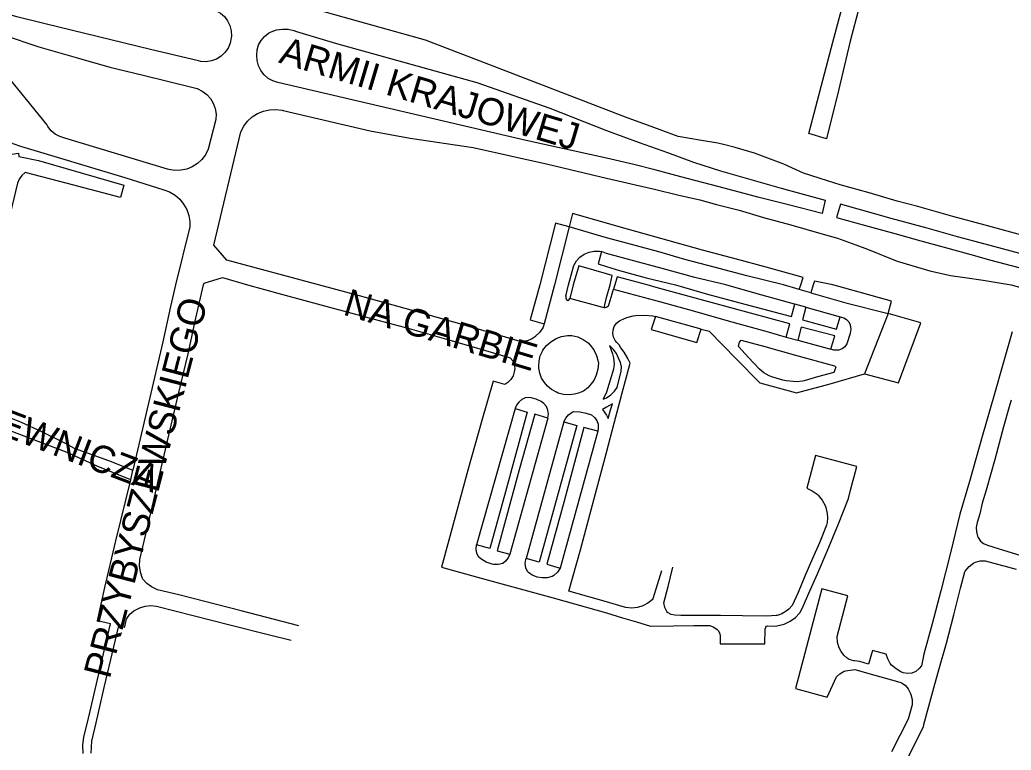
# Model space of a CAD drawing. Extents: x -304109 to -273954, y 21500 to 39796.
# Drawn here: x -296615.5 to -296251.4, y 32829.1 to 33097.4 of the extents above; entities that cross this region are included whole.
import ezdxf

# ---------------------------------------------------------------- set-up
doc = ezdxf.new("R2010")
doc.units = 0
doc.layers.add('krawedzie_ulic', color=7, linetype='Continuous')
doc.layers.add('nazwy_ulic', color=7, linetype='Continuous')

msp = doc.modelspace()

# ---------------------------------------------------------------- linework, layer by layer
at = {"layer": 'krawedzie_ulic'}
for points in [[(-296620.559, 33116.612), (-296609.078, 33114.23), (-296545.394, 33101.39), (-296543.533, 33100.808), (-296541.83, 33099.86), (-296540.355, 33098.585), (-296539.171, 33097.036), (-296538.326, 33095.279), (-296537.857, 33093.386), (-296537.784, 33091.438), (-296537.854, 33090.744), (-296538.243, 33088.815), (-296539.014, 33087.005), (-296540.133, 33085.387), (-296541.556, 33084.028), (-296543.224, 33082.984), (-296545.069, 33082.298), (-296547.013, 33081.998), (-296548.978, 33082.097), (-296549.902, 33082.284), (-296567.521, 33086.49), (-296606.185, 33095.889), (-296616.514, 33098.512), (-296621.22, 33099.845)], [(-296243.531, 33017.219), (-296260.96, 33021.938), (-296272.876, 33025.127), (-296285.681, 33028.775), (-296293.278, 33030.765), (-296303.619, 33033.8), (-296314.213, 33036.835), (-296318.913, 33038.213), (-296327.678, 33041.094), (-296334.917, 33044.38), (-296338.804, 33045.833), (-296345.739, 33048.407), (-296352.776, 33050.549), (-296356.613, 33051.468), (-296359.204, 33052.106), (-296365.176, 33053.052), (-296373.689, 33054.509), (-296382.631, 33057.823), (-296393.097, 33061.672), (-296400, 33064.322), (-296441.615, 33080.387), (-296466.549, 33089.951), (-296516.398, 33103.946)], [(-296307.321, 33102.092), (-296310.519, 33089.561), (-296314.895, 33071.412), (-296319.244, 33053.645), (-296325.697, 33055.583), (-296320.582, 33075.282), (-296316.899, 33089.16), (-296313.779, 33101.081)], [(-296400, 33046.576), (-296429.494, 33053.118), (-296520.688, 33074.319), (-296522.574, 33074.926), (-296524.3, 33075.899), (-296525.796, 33077.198), (-296527.002, 33078.771), (-296527.868, 33080.553), (-296528.36, 33082.472), (-296528.459, 33084.407), (-296528.306, 33086.319), (-296527.761, 33088.158), (-296526.848, 33089.844), (-296525.605, 33091.305), (-296524.087, 33092.478), (-296523.198, 33092.962), (-296521.179, 33093.674), (-296519.062, 33093.999), (-296516.922, 33093.925), (-296514.833, 33093.456), (-296513.893, 33093.104), (-296499.148, 33088.739), (-296447.7, 33074.327), (-296420.858, 33064.903), (-296400, 33056.771), (-296388.054, 33052.362), (-296377.587, 33048.64), (-296368.112, 33045.123), (-296358.179, 33041.91), (-296349.566, 33039.411), (-296335.948, 33035.559), (-296319.763, 33031.146), (-296320.864, 33026.189), (-296333.162, 33029.404), (-296344.417, 33032.262), (-296358.722, 33035.987), (-296364.82, 33037.671), (-296372.772, 33039.763), (-296382.249, 33042.314), (-296389.973, 33044.228), (-296400, 33046.576)], [(-296621.535, 33091.84), (-296608.445, 33087.442), (-296594.791, 33083.516), (-296582.431, 33080.005), (-296570.702, 33077.21), (-296552.323, 33072.618), (-296550.338, 33072.113), (-296548.489, 33071.232), (-296546.845, 33070.01), (-296545.47, 33068.492), (-296544.415, 33066.736), (-296543.721, 33064.809), (-296543.414, 33062.784), (-296543.493, 33060.821), (-296546.302, 33049.836), (-296547.293, 33047.857), (-296548.622, 33046.089), (-296550.248, 33044.588), (-296552.118, 33043.403), (-296554.169, 33042.574), (-296556.336, 33042.127), (-296558.549, 33042.076), (-296560.734, 33042.424), (-296561.242, 33042.564), (-296598.903, 33053.939), (-296600.763, 33054.484), (-296602.473, 33055.398), (-296603.959, 33056.643), (-296605.159, 33058.166), (-296605.585, 33058.912), (-296622.032, 33079.214)], [(-296423.318, 32984.331), (-296423.399, 32984.191), (-296424.599, 32982.536), (-296426.098, 32981.145), (-296426.152, 32981.099), (-296427.586, 32980.131), (-296429.203, 32979.517), (-296430.918, 32979.29), (-296432.64, 32979.462), (-296440.437, 32981.8), (-296450.52, 32984.705), (-296467.41, 32989.538), (-296490.676, 32996.017), (-296505.764, 33000), (-296539.496, 33009.108), (-296544.244, 33014.602), (-296534.342, 33056.289), (-296533.249, 33058.338), (-296531.821, 33060.17), (-296530.1, 33061.73), (-296528.138, 33062.973), (-296525.992, 33063.861), (-296523.725, 33064.368), (-296521.405, 33064.48), (-296519.101, 33064.192), (-296518.764, 33064.116), (-296486.775, 33056.641), (-296472.173, 33053.979), (-296449.007, 33050.525), (-296421.587, 33044.426), (-296400, 33039.203), (-296394.127, 33037.901), (-296381.956, 33035.093), (-296374.028, 33033.154), (-296365.745, 33031.214), (-296359.647, 33029.606), (-296351.364, 33027.438), (-296342.345, 33024.836), (-296332.36, 33022.081), (-296321.359, 33018.918), (-296315.211, 33017.184), (-296308.428, 33014.762), (-296304.16, 33013.106), (-296293.263, 33008.697), (-296281.322, 33005.203), (-296273.699, 33003.442), (-296268.515, 33002.699), (-296261.73, 33001.727), (-296251.453, 33000), (-296240.435, 32996.945)], [(-296623.09, 33052.361), (-296621.435, 33052.653), (-296619.757, 33052.546), (-296618.152, 33052.048), (-296618.057, 33052.005), (-296615.215, 33051.021), (-296576.869, 33039.489), (-296562.582, 33035), (-296560.441, 33034.176), (-296558.475, 33032.994), (-296556.744, 33031.489), (-296555.3, 33029.707), (-296554.187, 33027.701), (-296553.438, 33025.532), (-296553.077, 33023.267), (-296553.077, 33021.394), (-296558.299, 33000), (-296560.085, 32992.04), (-296562.96, 32979.083), (-296568.188, 32956.523), (-296573.933, 32931.982)], [(-296623.292, 33047.248), (-296615.891, 33048.458), (-296615.873, 33047.188), (-296608.611, 33045.667), (-296577.318, 33036.646), (-296578.437, 33032.13), (-296598.414, 33037.342), (-296613.466, 33041.302), (-296614.731, 33040.236), (-296615.704, 33038.898), (-296616.311, 33037.432), (-296621.834, 33014.319), (-296625.144, 33000.24)], [(-296248.293, 33011.554), (-296261.022, 33014.921), (-296271.185, 33017.727), (-296282.237, 33020.814), (-296295.474, 33024.462), (-296314.148, 33029.615), (-296315.529, 33024.786), (-296304.985, 33021.878), (-296294.136, 33018.867), (-296284.608, 33016.214), (-296276.097, 33013.842), (-296266.265, 33011.189), (-296258.947, 33009.148), (-296248.606, 33006.444)], [(-296329.268, 32998.354), (-296328.659, 33000), (-296327.816, 33002.78), (-296341.46, 33006.479), (-296352.283, 33009.413), (-296364.758, 33012.832), (-296386.176, 33018.775), (-296395.399, 33021.301), (-296400, 33022.729), (-296412.54, 33026.198), (-296413.789, 33021.353)], [(-296413.789, 33021.353), (-296418.738, 33022.681), (-296424.573, 33000), (-296428.006, 32987.126), (-296422.927, 32985.661)], [(-296413.789, 33021.353), (-296419.175, 33000), (-296422.927, 32985.661)], [(-296329.268, 32998.354), (-296335.018, 33000), (-296348.506, 33003.333), (-296360.447, 33006.497), (-296371.271, 33009.38), (-296380.849, 33012.109), (-296392.181, 33015.171), (-296400, 33017.339), (-296413.789, 33021.353)], [(-296414.951, 32995.932), (-296413.969, 33000), (-296412.066, 33007.187), (-296411.082, 33008.83), (-296409.779, 33010.234), (-296408.213, 33011.337), (-296406.453, 33012.093), (-296404.575, 33012.467), (-296402.66, 33012.444), (-296401.816, 33012.305)], [(-296401.816, 33012.305), (-296403.139, 33007.79), (-296400, 33006.712), (-296395.298, 33005.309), (-296385.49, 33002.605), (-296374.739, 33000), (-296362.987, 32996.609), (-296349.256, 32992.935), (-296332.104, 32988.399), (-296330.881, 32992.943)], [(-296330.881, 32992.943), (-296330.946, 32992.961), (-296345.512, 32996.926), (-296356.175, 33000), (-296367.646, 33002.766), (-296379.588, 33006.032), (-296389.573, 33008.711), (-296400, 33011.568), (-296401.816, 33012.305)], [(-296400.907, 32991.541), (-296400, 32995.428), (-296398.747, 33000), (-296397.944, 33003.456), (-296400, 33004.043), (-296410.211, 33007.048), (-296412.265, 33000), (-296413.456, 32995.061)], [(-296513.037, 32874.791), (-296534.171, 32880.298), (-296556.575, 32886.038), (-296563.307, 32887.635), (-296564.874, 32887.993), (-296566.405, 32888.738), (-296567.068, 32889.096), (-296568.818, 32890.349), (-296570.308, 32891.903), (-296570.434, 32892.195), (-296571.164, 32894.454), (-296571.505, 32896.803), (-296571.448, 32899.177), (-296569.223, 32908.425), (-296566.403, 32920.467), (-296563.142, 32934.312), (-296560.347, 32946.354), (-296557.035, 32960.48), (-296553.697, 32974.706), (-296550.796, 32987.791), (-296547.975, 33000), (-296547.808, 33000.598), (-296541.033, 33002.714), (-296531.878, 33000), (-296519.433, 32996.565), (-296504.878, 32992.63), (-296485.345, 32987.484), (-296472.543, 32984.037), (-296459.641, 32980.284), (-296445.748, 32976.326), (-296435.386, 32973.191), (-296434.475, 32972.077), (-296433.904, 32970.756), (-296433.717, 32969.329), (-296433.881, 32968.077), (-296434.331, 32966.562), (-296435.145, 32965.207), (-296436.273, 32964.099), (-296437.358, 32963.435), (-296441.6, 32964.669), (-296445.804, 32950.19), (-296450.989, 32931.927), (-296455.661, 32914.806), (-296460.669, 32896.364), (-296447.385, 32892.687), (-296434.431, 32889.112), (-296419.674, 32885.074), (-296407.813, 32881.732), (-296400, 32879.521), (-296394.16, 32877.697), (-296389.069, 32876.254), (-296383.878, 32874.63), (-296375.408, 32874.742), (-296367.956, 32874.867), (-296362.107, 32874.863), (-296360.676, 32874.313), (-296359.436, 32873.412), (-296359.031, 32872.989), (-296358.475, 32871.88), (-296358.299, 32870.792), (-296358.311, 32868.122), (-296348.418, 32868.163), (-296341.857, 32868.123), (-296341.73, 32873.588), (-296341.534, 32874.28), (-296341.258, 32874.599), (-296340.874, 32874.746), (-296338.515, 32874.627), (-296337.493, 32874.7), (-296334.853, 32875.423), (-296332.56, 32876.411), (-296330.694, 32877.832), (-296329.097, 32879.549), (-296328.928, 32879.769), (-296327.831, 32881.902), (-296327.724, 32882.168), (-296325.702, 32886.717), (-296322.574, 32893.921), (-296319.025, 32902.213), (-296314.865, 32912.277), (-296311.123, 32921.583), (-296310.419, 32924.651), (-296308.06, 32933.264), (-296323.26, 32937.391), (-296326.506, 32925.357), (-296324.509, 32924.406), (-296322.715, 32923.112), (-296322.296, 32922.73), (-296320.853, 32920.962), (-296319.741, 32918.97), (-296319.459, 32918.291), (-296318.964, 32916.057), (-296318.853, 32914.392), (-296318.992, 32912.691), (-296319.246, 32911.753)], [(-296334.118, 32980.798), (-296332.751, 32985.738), (-296354.336, 32991.556), (-296371.055, 32996.136), (-296381.771, 32999.056), (-296385.139, 33000), (-296396.165, 33002.996), (-296396.988, 33000), (-296397.47, 32998.421)], [(-296296.614, 32989.459), (-296295.405, 32993.994), (-296316.987, 33000), (-296323.624, 33001.378), (-296324.132, 33000), (-296325.013, 32997.125)], [(-296400.001, 32991.792), (-296399.362, 32992.358), (-296399.047, 32993.015), (-296397.977, 32996.763), (-296397.47, 32998.421)], [(-296397.471, 32998.421), (-296397.47, 32998.421)], [(-296397.47, 32998.421), (-296391.568, 32996.853), (-296380.598, 32993.903), (-296367.704, 32990.317), (-296355.344, 32986.763), (-296340.701, 32982.822), (-296334.118, 32980.798)], [(-296325.013, 32997.125), (-296329.268, 32998.354)], [(-296414.948, 32995.943), (-296415.018, 32995.227), (-296414.702, 32994.581), (-296414.246, 32994.252), (-296413.692, 32994.593), (-296413.456, 32995.061)], [(-296400.907, 32991.541), (-296413.465, 32995.024), (-296413.456, 32995.061)], [(-296413.456, 32995.061), (-296413.455, 32995.063)], [(-296325.013, 32997.125), (-296312.172, 32993.438), (-296296.614, 32989.459)], [(-296400.001, 32991.792), (-296400.625, 32991.534), (-296400.907, 32991.541)], [(-296400.005, 32991.788), (-296400.001, 32991.792)], [(-296400, 32991.792), (-296400.001, 32991.792)], [(-296326.792, 32991.81), (-296330.881, 32992.943)], [(-296326.792, 32991.81), (-296328.103, 32987.149), (-296315.614, 32983.721), (-296314.253, 32988.305)], [(-296326.792, 32991.81), (-296314.253, 32988.305)], [(-296379.854, 32894.97), (-296383, 32884.638), (-296383.271, 32884.355), (-296384.86, 32883.034), (-296386.673, 32882.044), (-296388.693, 32881.471), (-296390.803, 32881.283), (-296392.911, 32881.495), (-296394.279, 32881.87), (-296400, 32883.614), (-296413.841, 32887.548), (-296409.635, 32902.636), (-296404.213, 32922.882), (-296400, 32938.377), (-296397.171, 32949.249), (-296394.454, 32959.815), (-296391.367, 32971.318), (-296392.208, 32973.033), (-296393.599, 32975.341), (-296394.747, 32976.909), (-296395.419, 32977.935), (-296396.296, 32978.888), (-296396.896, 32979.609), (-296397.513, 32980.835), (-296397.753, 32982.186), (-296397.631, 32983.408), (-296397.169, 32984.757), (-296396.352, 32985.925), (-296395.244, 32986.822), (-296394.808, 32987.056), (-296392.562, 32988.024), (-296390.189, 32988.613), (-296389.266, 32988.734), (-296386.113, 32988.868), (-296382.968, 32988.602), (-296382.099, 32988.457)], [(-296382.099, 32988.457), (-296383.642, 32983.57), (-296366.848, 32978.862), (-296365.329, 32983.799)], [(-296365.329, 32983.799), (-296382.099, 32988.457)], [(-296314.253, 32988.305), (-296312.937, 32987.854), (-296311.874, 32987.313), (-296311.047, 32986.453), (-296310.548, 32985.37), (-296310.531, 32985.303), (-296310.348, 32983.801), (-296310.564, 32982.303), (-296310.601, 32982.176), (-296311.85, 32978.354), (-296312.535, 32977.299), (-296313.515, 32976.51), (-296314.692, 32976.066), (-296315.062, 32976.008), (-296316.618, 32976.095), (-296317.625, 32976.374)], [(-296305.266, 32967.353), (-296292.775, 32964.052), (-296284.582, 32986.062), (-296296.614, 32989.459)], [(-296296.614, 32989.459), (-296305.266, 32967.353)], [(-296423.319, 32984.329), (-296423.318, 32984.331)], [(-296423.318, 32984.331), (-296422.961, 32985.282), (-296422.927, 32985.661)], [(-296423.318, 32984.331), (-296423.313, 32984.34)], [(-296365.329, 32983.799), (-296362.391, 32982.97), (-296352.437, 32972.864), (-296343.763, 32964.046), (-296330.26, 32960.35), (-296317.931, 32963.688), (-296305.266, 32967.353)], [(-296317.625, 32976.374), (-296316.234, 32981.263), (-296328.522, 32984.51), (-296329.836, 32979.696)], [(-296251.06, 32982.801), (-296254.509, 32970.794), (-296257.535, 32959.978), (-296262.054, 32944.274), (-296266.786, 32927.835), (-296270.287, 32915.804), (-296273.742, 32901.586), (-296277.22, 32887.571), (-296280.442, 32875.46), (-296283.497, 32864.389), (-296284.371, 32860.078), (-296285.208, 32859.02), (-296286.512, 32857.946), (-296287.957, 32857.425), (-296289.52, 32857.276), (-296291.07, 32857.526), (-296291.912, 32857.866), (-296293.736, 32858.911), (-296295.329, 32860.281), (-296295.863, 32860.953), (-296296.78, 32862.573), (-296297.331, 32864.352), (-296302.423, 32865.745), (-296303.791, 32860.704)], [(-296412.747, 32981.434), (-296410.616, 32980.889), (-296408.619, 32979.967), (-296406.822, 32978.7), (-296405.998, 32977.93), (-296404.673, 32976.097), (-296403.69, 32974.059), (-296403.081, 32971.88), (-296402.974, 32971.208), (-296403.18, 32969.002), (-296403.778, 32966.868), (-296404.749, 32964.876), (-296405.624, 32963.615), (-296406.946, 32962.166), (-296408.534, 32961.014), (-296410.322, 32960.207), (-296411.767, 32959.846), (-296413.775, 32959.599), (-296415.793, 32959.751), (-296417.742, 32960.295), (-296418.401, 32960.579), (-296420.182, 32961.555), (-296421.738, 32962.86), (-296422.811, 32964.152), (-296423.852, 32965.77), (-296424.536, 32967.567), (-296424.836, 32969.467), (-296424.846, 32970.158), (-296424.805, 32972.089), (-296424.368, 32973.971), (-296423.554, 32975.723), (-296423.398, 32975.976), (-296422.054, 32977.695), (-296420.42, 32979.141), (-296418.549, 32980.265), (-296416.505, 32981.03), (-296414.356, 32981.409), (-296412.747, 32981.434)], [(-296351.611, 32977.379), (-296351.258, 32978.976), (-296350.586, 32979.755), (-296341.846, 32977.371), (-296330.65, 32974.24), (-296316.362, 32970.329), (-296315.811, 32969.762), (-296316.601, 32967.79), (-296322.574, 32966.245), (-296327.4, 32964.811), (-296328.056, 32964.632), (-296330.128, 32964.341), (-296334.064, 32964.751), (-296335.293, 32965.033), (-296338.927, 32966.141), (-296340.304, 32966.645), (-296342.211, 32967.699), (-296343.895, 32969.083), (-296347.929, 32973.386), (-296351.611, 32977.379)], [(-296334.118, 32980.798), (-296329.836, 32979.696)], [(-296329.836, 32979.696), (-296317.625, 32976.374)], [(-296400, 32960.648), (-296401.222, 32958.008), (-296400, 32958.564), (-296398.5, 32959.592), (-296397.045, 32960.972), (-296396.072, 32962.305), (-296394.64, 32968.286), (-296394.561, 32969.938), (-296394.879, 32971.561), (-296395.577, 32973.06), (-296395.589, 32973.08), (-296396.401, 32974.864), (-296397.557, 32976.446), (-296398.932, 32977.704), (-296397.825, 32974.741), (-296397.418, 32973.233), (-296397.267, 32971.036), (-296397.477, 32969.038), (-296399.21, 32963.365), (-296400, 32960.648)], [(-296421.567, 32951.106), (-296421.352, 32952.531), (-296421.534, 32953.96), (-296422.101, 32955.285), (-296423.009, 32956.404), (-296424.06, 32957.164), (-296425.809, 32958.049), (-296427.702, 32958.562), (-296428.427, 32958.653), (-296429.851, 32958.468), (-296431.17, 32957.898), (-296432.282, 32956.989), (-296433.102, 32955.809), (-296433.529, 32954.626)], [(-296251.415, 32957.604), (-296251.983, 32956.108), (-296252.135, 32955.198), (-296254.248, 32947.827), (-296257.468, 32935.844), (-296260.601, 32924.621), (-296262.043, 32919.784), (-296263.012, 32915.958), (-296263.921, 32912.766), (-296264.253, 32910.914), (-296264.232, 32909.255), (-296263.816, 32907.65), (-296263.618, 32907.193), (-296262.723, 32905.912), (-296261.615, 32904.952), (-296260.098, 32904.347), (-296255.82, 32902.99), (-296246.73, 32900.169)], [(-296626.953, 32954.321), (-296614.979, 32949.551), (-296607.492, 32946.146), (-296598.508, 32941.694), (-296595.514, 32940.007), (-296582.87, 32935.442), (-296573.933, 32931.982)], [(-296433.529, 32954.626), (-296429.161, 32953.265), (-296437.163, 32923.926), (-296442.918, 32903.122), (-296447.795, 32904.535)], [(-296433.529, 32954.626), (-296447.795, 32904.535)], [(-296400, 32955.08), (-296401.517, 32954.195), (-296400, 32952.106), (-296399.486, 32950.959), (-296398.603, 32954.126), (-296397.886, 32956.277), (-296400, 32955.08)], [(-296421.567, 32951.106), (-296426.341, 32952.57), (-296432.146, 32932.046), (-296440.124, 32902.35), (-296435.552, 32901.141)], [(-296421.567, 32951.106), (-296435.552, 32901.141)], [(-296415.724, 32949.689), (-296415.009, 32951.111), (-296413.963, 32952.31), (-296412.652, 32953.212), (-296412.098, 32953.466), (-296409.771, 32953.405), (-296407.488, 32952.947), (-296405.568, 32952.225), (-296404.45, 32951.337), (-296403.62, 32950.175), (-296403.143, 32948.83), (-296403.057, 32947.405), (-296403.278, 32946.269)], [(-296574.711, 32928.399), (-296586.769, 32933.319), (-296598.064, 32938.388), (-296617.461, 32945.771), (-296626.244, 32949.561), (-296627.128, 32949.881)], [(-296415.724, 32949.689), (-296410.873, 32948.352), (-296417.17, 32925.694), (-296424.808, 32898.133), (-296429.583, 32899.47)], [(-296415.724, 32949.689), (-296429.583, 32899.47)], [(-296403.278, 32946.269), (-296408.308, 32947.607), (-296415.64, 32920.502), (-296421.913, 32897.361), (-296417.011, 32895.947)], [(-296403.278, 32946.269), (-296417.011, 32895.947)], [(-296574.711, 32928.399), (-296573.933, 32931.982)], [(-296592.182, 32827.802), (-296592.347, 32830.929), (-296592.005, 32833.928), (-296590.61, 32839.212), (-296586.96, 32855.065), (-296582.173, 32875.44), (-296586.974, 32876.574), (-296584.204, 32888.845), (-296580.167, 32906.018), (-296574.711, 32928.399)], [(-296319.246, 32911.753), (-296321.83, 32905.253), (-296324.429, 32899.491), (-296327.19, 32892.994), (-296329.715, 32887.027), (-296331.109, 32883.766), (-296331.917, 32882.239)], [(-296435.552, 32901.141), (-296436.173, 32899.725), (-296437.136, 32898.515), (-296438.16, 32897.717), (-296439.807, 32897.319), (-296441.502, 32897.318), (-296442.026, 32897.399), (-296444.199, 32898.194), (-296446.203, 32899.35), (-296446.974, 32899.931), (-296447.634, 32901.381), (-296447.913, 32902.949), (-296447.795, 32904.535)], [(-296417.011, 32895.947), (-296418.046, 32894.462), (-296419.381, 32893.24), (-296419.999, 32892.83), (-296421.802, 32892.383), (-296423.659, 32892.332), (-296425.484, 32892.678), (-296425.771, 32892.771), (-296427.294, 32893.373), (-296428.627, 32894.325), (-296428.993, 32894.688), (-296429.61, 32896.087), (-296429.844, 32897.597), (-296429.68, 32899.117), (-296429.583, 32899.47)], [(-296331.917, 32882.239), (-296333.054, 32880.938), (-296334.059, 32880.17), (-296335.642, 32879.204), (-296337.395, 32878.599), (-296337.795, 32878.518), (-296341.154, 32878.361), (-296350.08, 32878.383), (-296358.215, 32878.547), (-296361.623, 32878.518), (-296372.685, 32878.544), (-296374.921, 32878.651), (-296374.95, 32878.654), (-296376.348, 32878.981), (-296377.602, 32879.68), (-296377.874, 32880.058), (-296378.626, 32881.54), (-296379.003, 32883.158), (-296377.367, 32889.188), (-296375.639, 32896.284)], [(-296289.058, 32827.033), (-296283.645, 32837.613), (-296283.531, 32838.477), (-296279.431, 32853.296), (-296278.009, 32858.617), (-296275.252, 32868.369), (-296272.485, 32878.859), (-296270.111, 32888.541), (-296268.5, 32894.621), (-296268.336, 32894.852), (-296266.867, 32896.536), (-296265.122, 32897.931), (-296264.526, 32898.179), (-296262.798, 32898.606), (-296261.018, 32898.637), (-296249.618, 32895.53)], [(-296312.92, 32863.949), (-296313.923, 32865.345), (-296314.557, 32866.645), (-296315.173, 32868.674), (-296315.398, 32870.782), (-296311.474, 32885.808), (-296321.026, 32888.305), (-296323.526, 32878.727), (-296327.156, 32864.689), (-296330.67, 32851.692), (-296319.017, 32848.556), (-296315.58, 32856.035), (-296314.396, 32857.134), (-296312.804, 32858.107), (-296312.28, 32858.213), (-296308.88, 32858.663), (-296301.509, 32856.603), (-296292.288, 32854.11), (-296291.722, 32853.842), (-296290.37, 32852.898), (-296289.284, 32851.658), (-296288.528, 32850.193), (-296288.25, 32849.49), (-296287.828, 32847.66), (-296287.802, 32845.783), (-296289.301, 32840.438), (-296295.345, 32828.417)], [(-296589.283, 32827.945), (-296589.036, 32832.419), (-296587.432, 32839.151), (-296584.506, 32852.134), (-296579.099, 32874.718), (-296577.067, 32874.254), (-296576.796, 32875.035), (-296576.266, 32877.379), (-296576.213, 32877.465), (-296575.026, 32878.989), (-296573.551, 32880.236), (-296571.852, 32881.153), (-296571.342, 32881.378), (-296569.375, 32881.97), (-296567.332, 32882.171), (-296565.288, 32881.972), (-296538.362, 32875.099), (-296523.832, 32871.443), (-296515.881, 32869.435)], [(-296303.791, 32860.704), (-296307.033, 32861.613), (-296308.988, 32861.869), (-296309.245, 32861.907), (-296310.888, 32862.379), (-296311.622, 32862.821), (-296312.92, 32863.949)]]:
    msp.add_lwpolyline(points, dxfattribs=at)

# ---------------------------------------------------------------- texts
at = {"layer": 'nazwy_ulic'}
for s, rotation, p in [('ARMII KRAJOWEJ', 343.39653, (-296520.766, 33081.774)), ('NA GARBIE', 343.32473, (-296497.167, 32989.189)), ('PRZYBYSZEWSKIEGO', 75.44686, (-296582.456, 32854.995)), ('ODLEWNICZA', 339.18155, (-296649.89, 32955.264))]:
    msp.add_text(s, height=10, rotation=rotation, dxfattribs=at).set_placement(p)

doc.saveas('drawing.dxf')
